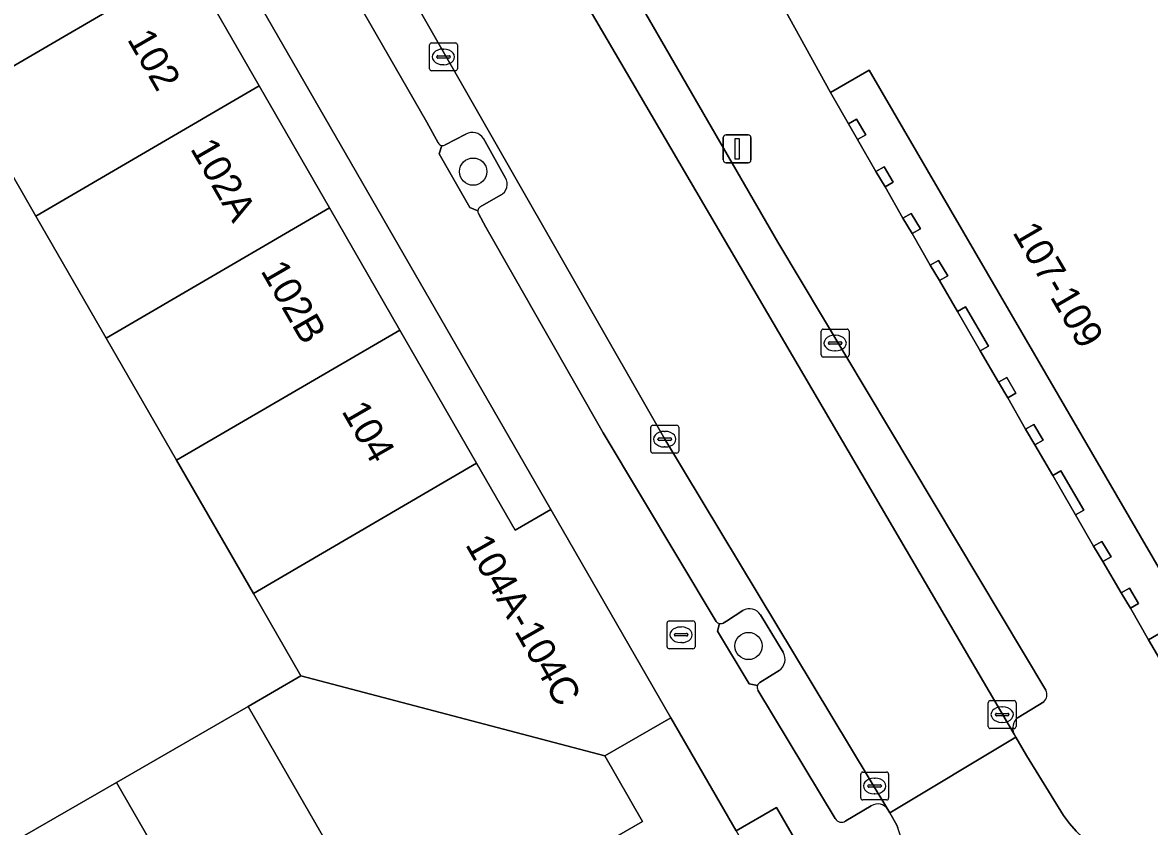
# Model space of a CAD drawing. Extents: x 160377 to 161131, y 383938 to 384853.
# Drawn here: x 160843.65 to 160884.05, y 384200.63 to 384229.46 of the extents above; entities that cross this region are included whole.
import ezdxf

# ---------------------------------------------------------------- set-up
doc = ezdxf.new("R2010")
doc.units = 0
for name, color, linetype in [('IMGEO_Boom', 7, 'Continuous'), ('IMGEO_Brandkraan', 7, 'Continuous'), ('IMGEO_Erf', 7, 'Continuous'), ('IMGEO_Groenvoorziening', 7, 'Continuous'), ('IMGEO_Kolk', 7, 'Continuous'), ('IMGEO_Lichtmast', 7, 'Continuous'), ('IMGEO_Pand', 7, 'Continuous'), ('IMGEO_Pand_nummerreeks', 7, 'Continuous'), ('IMGEO_Pand_overbouw', 7, 'Continuous'), ('IMGEO_Parkeervlak_open', 7, 'Continuous'), ('IMGEO_Rijbaan_lokaal_open', 7, 'Continuous'), ('IMGEO_Voetpad_open', 7, 'Continuous')]:
    doc.layers.add(name, color=color, linetype=linetype)

msp = doc.modelspace()

# ---------------------------------------------------------------- linework, layer by layer
at = {"layer": 'IMGEO_Boom'}
for centre in [(160859.806, 384224.111), (160869.679, 384207.104)]:
    msp.add_circle(centre, 0.489, dxfattribs=at)
at = {"layer": 'IMGEO_Brandkraan'}
for p, q in [((160866.76, 384207.079), (160866.76, 384207.931)), ((160866.835, 384208.005), (160867.687, 384208.005)), ((160867.761, 384207.931), (160867.761, 384207.079)), ((160867.019, 384207.499), (160867.019, 384207.511)), ((160867.457, 384207.462), (160867.059, 384207.462)), ((160867.062, 384207.548), (160867.46, 384207.548)), ((160867.248, 384207.785), (160867.273, 384207.785)), ((160867.503, 384207.511), (160867.503, 384207.499)), ((160867.687, 384207.005), (160866.835, 384207.005)), ((160867.271, 384207.225), (160867.246, 384207.225))]:
    msp.add_line(p, q, dxfattribs=at)
for points in [[(160866.76, 384207.079), (160866.76, 384207.931)], [(160866.835, 384208.005), (160867.687, 384208.005)], [(160867.761, 384207.931), (160867.761, 384207.079)], [(160867.687, 384207.005), (160866.835, 384207.005)]]:
    msp.add_lwpolyline(points, dxfattribs=at)
for centre, radius, start, end in [((160866.837, 384207.929), 0.0765, 91.552, 178.448), ((160866.837, 384207.929), 0.0765, 91.552, 178.448), ((160867.685, 384207.929), 0.0765, 1.552, 88.448), ((160867.685, 384207.929), 0.0765, 1.552, 88.448), ((160867.059, 384207.508), 0.0403, 85.8775, 175.7526), ((160867.056, 384207.498), 0.0366, 178.938, 274.7102), ((160867.46, 384207.505), 0.043, 264.8664, 352.4533), ((160867.464, 384207.51), 0.0386, 1.7309, 96.639), ((160866.837, 384207.081), 0.0765, 181.552, 268.448), ((160866.837, 384207.081), 0.0765, 181.552, 268.448), ((160867.685, 384207.081), 0.0765, 271.552, 358.448), ((160867.685, 384207.081), 0.0765, 271.552, 358.448)]:
    msp.add_arc(centre, radius, start, end, dxfattribs=at)
for centre, major_axis, ratio, start_param, end_param in [((160867.247, 384207.505), (-0.387, 0.002), 0.722429, 4.712389, 7.853982), ((160867.272, 384207.505), (-0.39, 0.002), 0.717154, 1.570796, 4.712389)]:
    msp.add_ellipse(centre, major_axis=major_axis, ratio=ratio, start_param=start_param, end_param=end_param, dxfattribs=at)
at = {"layer": 'IMGEO_Erf'}
msp.add_lwpolyline([(160849.607, 384234.542), (160848.323, 384233.803), (160849.611, 384231.569), (160852.135, 384227.19), (160854.659, 384222.812), (160857.183, 384218.433), (160859.933, 384213.661), (160861.318, 384211.259), (160862.594, 384211.994)], close=True, dxfattribs=at)
msp.add_lwpolyline([(160842.307, 384199.498), (160847.019, 384202.215), (160851.74, 384204.936), (160853.636, 384206.029), (160851.93, 384208.989), (160849.179, 384213.761), (160846.655, 384218.14), (160844.131, 384222.518), (160841.607, 384226.897)], dxfattribs=at)
at = {"layer": 'IMGEO_Groenvoorziening'}
for points in [[(160859.543, 384225.455), (160858.805, 384225.069)], [(160860.956, 384223.898), (160860.177, 384225.295)], [(160858.679, 384225.052), (160858.586, 384224.754), (160859.689, 384222.83), (160859.975, 384222.71)], [(160860.064, 384222.845), (160860.782, 384223.264)], [(160869.477, 384208.374), (160868.893, 384207.99), (160868.764, 384207.923)], [(160870.922, 384206.88), (160870.108, 384208.223)], [(160868.633, 384207.911), (160868.56, 384207.635), (160869.7, 384205.744), (160870.002, 384205.691)], [(160870.08, 384205.799), (160870.775, 384206.222)]]:
    msp.add_lwpolyline(points, dxfattribs=at)
msp.add_lwpolyline([(160871.75, 384197.765), (160872.494, 384198.187), (160870.686, 384201.311), (160869.239, 384200.482), (160869.431, 384200.136), (160852.79, 384190.699), (160852.282, 384188.122), (160853.97, 384188.086), (160854.804, 384188.485), (160871.554, 384198.085)], close=True, dxfattribs=at)
for centre, radius, start, end in [((160859.777, 384225.048), 0.47, 31.7394, 119.9331), ((160858.719, 384225.228), 0.181, 257.1215, 298.2465), ((160860.59, 384223.658), 0.438, 296.0023, 33.304), ((160860.141, 384222.697), 0.167, 117.5629, 175.6466), ((160869.712, 384207.963), 0.474, 33.3401, 119.744), ((160868.679, 384208.127), 0.221, 257.937, 292.5307), ((160870.488, 384206.631), 0.5, 304.991, 29.8223), ((160870.217, 384205.618), 0.227, 127.0893, 161.2354)]:
    msp.add_arc(centre, radius, start, end, dxfattribs=at)
at = {"layer": 'IMGEO_Kolk'}
for p, q in [((160858.242, 384227.8), (160858.242, 384228.652)), ((160858.317, 384228.726), (160859.169, 384228.726)), ((160858.73, 384228.506), (160858.755, 384228.506)), ((160859.243, 384228.652), (160859.243, 384227.8)), ((160858.501, 384228.22), (160858.501, 384228.232)), ((160858.939, 384228.183), (160858.541, 384228.183)), ((160858.544, 384228.269), (160858.942, 384228.269)), ((160858.985, 384228.232), (160858.985, 384228.22)), ((160859.169, 384227.726), (160858.317, 384227.726)), ((160858.753, 384227.946), (160858.728, 384227.946)), ((160872.282, 384217.538), (160872.282, 384218.39)), ((160872.357, 384218.464), (160873.209, 384218.464)), ((160873.283, 384218.39), (160873.283, 384217.538)), ((160872.541, 384217.958), (160872.541, 384217.97)), ((160872.979, 384217.921), (160872.581, 384217.921)), ((160872.584, 384218.007), (160872.982, 384218.007)), ((160872.77, 384218.244), (160872.795, 384218.244)), ((160873.025, 384217.97), (160873.025, 384217.958)), ((160872.793, 384217.684), (160872.768, 384217.684)), ((160873.209, 384217.464), (160872.357, 384217.464)), ((160866.173, 384214.093), (160866.173, 384214.945)), ((160866.248, 384215.019), (160867.1, 384215.019)), ((160866.661, 384214.799), (160866.686, 384214.799)), ((160867.174, 384214.945), (160867.174, 384214.093)), ((160866.432, 384214.513), (160866.432, 384214.525)), ((160866.87, 384214.476), (160866.472, 384214.476)), ((160866.475, 384214.562), (160866.873, 384214.562)), ((160866.916, 384214.525), (160866.916, 384214.513)), ((160867.1, 384214.019), (160866.248, 384214.019)), ((160866.684, 384214.239), (160866.659, 384214.239)), ((160878.269, 384204.219), (160878.269, 384205.071)), ((160878.344, 384205.145), (160879.196, 384205.145)), ((160879.27, 384205.071), (160879.27, 384204.219)), ((160878.528, 384204.639), (160878.528, 384204.651)), ((160878.966, 384204.602), (160878.568, 384204.602)), ((160878.571, 384204.688), (160878.969, 384204.688)), ((160878.757, 384204.925), (160878.782, 384204.925)), ((160879.012, 384204.651), (160879.012, 384204.639)), ((160878.78, 384204.365), (160878.755, 384204.365)), ((160879.196, 384204.145), (160878.344, 384204.145)), ((160873.774, 384202.583), (160874.626, 384202.583)), ((160873.699, 384201.657), (160873.699, 384202.509)), ((160874.187, 384202.363), (160874.212, 384202.363)), ((160874.7, 384202.509), (160874.7, 384201.657)), ((160873.958, 384202.077), (160873.958, 384202.089)), ((160874.396, 384202.04), (160873.998, 384202.04)), ((160874.001, 384202.126), (160874.399, 384202.126)), ((160874.21, 384201.803), (160874.185, 384201.803)), ((160874.442, 384202.089), (160874.442, 384202.077)), ((160874.626, 384201.583), (160873.774, 384201.583))]:
    msp.add_line(p, q, dxfattribs=at)
for points in [[(160858.242, 384227.8), (160858.242, 384228.652)], [(160858.317, 384228.726), (160859.169, 384228.726)], [(160859.243, 384228.652), (160859.243, 384227.8)], [(160859.169, 384227.726), (160858.317, 384227.726)], [(160872.282, 384217.538), (160872.282, 384218.39)], [(160872.357, 384218.464), (160873.209, 384218.464)], [(160873.283, 384218.39), (160873.283, 384217.538)], [(160873.209, 384217.464), (160872.357, 384217.464)], [(160866.173, 384214.093), (160866.173, 384214.945)], [(160866.248, 384215.019), (160867.1, 384215.019)], [(160867.174, 384214.945), (160867.174, 384214.093)], [(160867.1, 384214.019), (160866.248, 384214.019)], [(160878.269, 384204.219), (160878.269, 384205.071)], [(160878.344, 384205.145), (160879.196, 384205.145)], [(160879.27, 384205.071), (160879.27, 384204.219)], [(160879.196, 384204.145), (160878.344, 384204.145)], [(160873.774, 384202.583), (160874.626, 384202.583)], [(160873.699, 384201.657), (160873.699, 384202.509)], [(160874.7, 384202.509), (160874.7, 384201.657)], [(160874.626, 384201.583), (160873.774, 384201.583)]]:
    msp.add_lwpolyline(points, dxfattribs=at)
for centre, radius, start, end in [((160858.319, 384228.65), 0.0765, 91.552, 178.448), ((160858.319, 384228.65), 0.0765, 91.552, 178.448), ((160859.167, 384228.65), 0.0765, 1.552, 88.448), ((160859.167, 384228.65), 0.0765, 1.552, 88.448), ((160858.541, 384228.229), 0.0403, 85.8775, 175.7526), ((160858.538, 384228.219), 0.0366, 178.938, 274.7102), ((160858.942, 384228.226), 0.043, 264.8664, 352.4533), ((160858.946, 384228.231), 0.0386, 1.7309, 96.639), ((160858.319, 384227.802), 0.0765, 181.552, 268.448), ((160858.319, 384227.802), 0.0765, 181.552, 268.448), ((160859.167, 384227.802), 0.0765, 271.552, 358.448), ((160859.167, 384227.802), 0.0765, 271.552, 358.448), ((160872.359, 384218.388), 0.0765, 91.552, 178.448), ((160872.359, 384218.388), 0.0765, 91.552, 178.448), ((160873.207, 384218.388), 0.0765, 1.552, 88.448), ((160873.207, 384218.388), 0.0765, 1.552, 88.448), ((160872.581, 384217.967), 0.0403, 85.8775, 175.7526), ((160872.578, 384217.957), 0.0366, 178.938, 274.7102), ((160872.982, 384217.964), 0.043, 264.8664, 352.4533), ((160872.986, 384217.969), 0.0386, 1.7309, 96.639), ((160872.359, 384217.54), 0.0765, 181.552, 268.448), ((160872.359, 384217.54), 0.0765, 181.552, 268.448), ((160873.207, 384217.54), 0.0765, 271.552, 358.448), ((160873.207, 384217.54), 0.0765, 271.552, 358.448), ((160866.25, 384214.943), 0.0765, 91.552, 178.448), ((160866.25, 384214.943), 0.0765, 91.552, 178.448), ((160867.098, 384214.943), 0.0765, 1.552, 88.448), ((160867.098, 384214.943), 0.0765, 1.552, 88.448), ((160866.472, 384214.522), 0.0403, 85.8775, 175.7526), ((160866.469, 384214.512), 0.0366, 178.938, 274.7102), ((160866.873, 384214.519), 0.043, 264.8664, 352.4533), ((160866.877, 384214.524), 0.0386, 1.7309, 96.639), ((160866.25, 384214.095), 0.0765, 181.552, 268.448), ((160866.25, 384214.095), 0.0765, 181.552, 268.448), ((160867.098, 384214.095), 0.0765, 271.552, 358.448), ((160867.098, 384214.095), 0.0765, 271.552, 358.448), ((160878.346, 384205.069), 0.0765, 91.552, 178.448), ((160878.346, 384205.069), 0.0765, 91.552, 178.448), ((160879.194, 384205.069), 0.0765, 1.552, 88.448), ((160879.194, 384205.069), 0.0765, 1.552, 88.448), ((160878.568, 384204.648), 0.0403, 85.8775, 175.7526), ((160878.565, 384204.638), 0.0366, 178.938, 274.7102), ((160878.969, 384204.645), 0.043, 264.8664, 352.4533), ((160878.973, 384204.65), 0.0386, 1.7309, 96.639), ((160878.346, 384204.221), 0.0765, 181.552, 268.448), ((160878.346, 384204.221), 0.0765, 181.552, 268.448), ((160879.194, 384204.221), 0.0765, 271.552, 358.448), ((160879.194, 384204.221), 0.0765, 271.552, 358.448), ((160873.776, 384202.507), 0.0765, 91.552, 178.448), ((160873.776, 384202.507), 0.0765, 91.552, 178.448), ((160874.624, 384202.507), 0.0765, 1.552, 88.448), ((160874.624, 384202.507), 0.0765, 1.552, 88.448), ((160873.998, 384202.086), 0.0403, 85.8775, 175.7526), ((160873.995, 384202.076), 0.0366, 178.938, 274.7102), ((160874.399, 384202.083), 0.043, 264.8664, 352.4533), ((160874.403, 384202.088), 0.0386, 1.7309, 96.639), ((160873.776, 384201.659), 0.0765, 181.552, 268.448), ((160873.776, 384201.659), 0.0765, 181.552, 268.448), ((160874.624, 384201.659), 0.0765, 271.552, 358.448), ((160874.624, 384201.659), 0.0765, 271.552, 358.448)]:
    msp.add_arc(centre, radius, start, end, dxfattribs=at)
for centre, major_axis, ratio, start_param, end_param in [((160858.729, 384228.226), (-0.387, 0.002), 0.722429, 4.712389, 7.853982), ((160858.754, 384228.226), (-0.39, 0.002), 0.717154, 1.570796, 4.712389), ((160872.769, 384217.964), (-0.387, 0.002), 0.722429, 4.712389, 7.853982), ((160872.794, 384217.964), (-0.39, 0.002), 0.717154, 1.570796, 4.712389), ((160866.66, 384214.519), (-0.387, 0.002), 0.722429, 4.712389, 7.853982), ((160866.685, 384214.519), (-0.39, 0.002), 0.717154, 1.570796, 4.712389), ((160878.756, 384204.645), (-0.387, 0.002), 0.722429, 4.712389, 7.853982), ((160878.781, 384204.645), (-0.39, 0.002), 0.717154, 1.570796, 4.712389), ((160874.186, 384202.083), (-0.387, 0.002), 0.722429, 4.712389, 7.853982), ((160874.211, 384202.083), (-0.39, 0.002), 0.717154, 1.570796, 4.712389)]:
    msp.add_ellipse(centre, major_axis=major_axis, ratio=ratio, start_param=start_param, end_param=end_param, dxfattribs=at)
at = {"layer": 'IMGEO_Lichtmast'}
for p, q in [((160868.774, 384224.53), (160868.774, 384225.33)), ((160868.774, 384225.33), (160868.774, 384224.53)), ((160868.874, 384225.43), (160869.664, 384225.43)), ((160869.664, 384225.43), (160868.874, 384225.43)), ((160869.764, 384225.33), (160869.764, 384224.53)), ((160869.764, 384224.53), (160869.764, 384225.33)), ((160869.664, 384224.43), (160868.874, 384224.43)), ((160868.874, 384224.43), (160869.664, 384224.43))]:
    msp.add_line(p, q, dxfattribs=at)
msp.add_lwpolyline([(160869.194, 384225.305), (160869.344, 384225.305), (160869.344, 384224.555), (160869.194, 384224.555), (160869.194, 384225.305)], dxfattribs=at)
for centre, start, end in [((160868.874, 384225.33), 90, 180), ((160868.874, 384225.33), 90, 180), ((160869.664, 384225.33), 0, 90), ((160869.664, 384225.33), 360, 90), ((160868.874, 384224.53), 180, 270), ((160868.874, 384224.53), 180, 270), ((160869.664, 384224.53), 270, 0), ((160869.664, 384224.53), 270, 0)]:
    msp.add_arc(centre, 0.1, start, end, dxfattribs=at)
at = {"layer": 'IMGEO_Pand'}
for points in [[(160899.008, 384223.96), (160891.632, 384239.808), (160882.946, 384236.033), (160878.215, 384233.977), (160870.628, 384230.556), (160872.611, 384226.95), (160874.008, 384227.747), (160885.41, 384208.137), (160884.021, 384207.323), (160885.643, 384204.556), (160903.567, 384214.961)], [(160849.611, 384231.569), (160848.323, 384233.803), (160849.607, 384234.542), (160848.395, 384236.644), (160839.083, 384231.275), (160841.607, 384226.897)], [(160852.135, 384227.19), (160849.611, 384231.569), (160841.607, 384226.897), (160844.131, 384222.518)], [(160852.135, 384227.19), (160844.131, 384222.518), (160846.655, 384218.14), (160854.659, 384222.812)], [(160873.554, 384225.99), (160873.258, 384225.823), (160873.588, 384225.269), (160873.884, 384225.436)], [(160874.537, 384224.289), (160874.241, 384224.122), (160874.571, 384223.567), (160874.867, 384223.734)], [(160846.655, 384218.14), (160849.179, 384213.761), (160857.183, 384218.433), (160854.659, 384222.812)], [(160875.508, 384222.611), (160875.212, 384222.444), (160875.542, 384221.89), (160875.838, 384222.057)], [(160876.488, 384220.927), (160876.192, 384220.76), (160876.522, 384220.206), (160876.818, 384220.373)], [(160877.461, 384219.264), (160877.165, 384219.097), (160877.987, 384217.683), (160878.283, 384217.85)], [(160857.183, 384218.433), (160849.179, 384213.761), (160851.93, 384208.989), (160859.933, 384213.661)], [(160878.935, 384216.725), (160878.638, 384216.558), (160878.968, 384216.004), (160879.265, 384216.171)], [(160879.906, 384215.042), (160879.61, 384214.875), (160879.94, 384214.321), (160880.236, 384214.488)], [(160853.636, 384206.029), (160864.532, 384203.16), (160866.899, 384204.525), (160862.594, 384211.994), (160861.318, 384211.259), (160859.933, 384213.661), (160851.93, 384208.989)], [(160880.877, 384213.385), (160880.581, 384213.218), (160881.403, 384211.804), (160881.699, 384211.971)], [(160882.345, 384210.854), (160882.049, 384210.687), (160882.379, 384210.132), (160882.675, 384210.3)], [(160883.331, 384209.176), (160883.034, 384209.009), (160883.364, 384208.455), (160883.66, 384208.622)], [(160865.883, 384200.816), (160864.532, 384203.16), (160853.636, 384206.029), (160851.74, 384204.936), (160856.343, 384196.952), (160857.687, 384197.727), (160858.395, 384196.499)], [(160851.74, 384204.936), (160847.019, 384202.215), (160851.622, 384194.231), (160856.343, 384196.952)], [(160847.019, 384202.215), (160842.307, 384199.498), (160846.91, 384191.514), (160851.622, 384194.231)]]:
    msp.add_lwpolyline(points, close=True, dxfattribs=at)
at = {"layer": 'IMGEO_Pand_overbouw'}
msp.add_lwpolyline([(160874.008, 384227.747), (160872.611, 384226.95), (160873.258, 384225.823), (160873.588, 384225.269), (160874.241, 384224.122), (160874.571, 384223.567), (160875.212, 384222.444), (160875.542, 384221.89), (160876.192, 384220.76), (160876.522, 384220.206), (160877.165, 384219.097), (160877.987, 384217.683), (160878.638, 384216.558), (160878.968, 384216.004), (160879.61, 384214.875), (160879.94, 384214.321), (160880.581, 384213.218), (160881.403, 384211.804), (160882.049, 384210.687), (160882.379, 384210.132), (160883.034, 384209.009), (160883.364, 384208.455), (160884.021, 384207.323), (160885.41, 384208.137)], close=True, dxfattribs=at)
at = {"layer": 'IMGEO_Parkeervlak_open'}
for points in [[(160855.862, 384243.943), (160858.945, 384238.524), (160879.197, 384203.944)], [(160880.332, 384205.516), (160870.733, 384221.584), (160860.47, 384239.358), (160858.111, 384243.568)], [(160874.677, 384201.242), (160866.674, 384214.519), (160851.399, 384241.272)], [(160850.155, 384239.783), (160858.141, 384225.883), (160858.553, 384225.147)], [(160858.805, 384225.069), (160859.543, 384225.455)], [(160860.177, 384225.295), (160860.956, 384223.898)], [(160860.782, 384223.264), (160860.064, 384222.845)], [(160859.998, 384222.609), (160860.267, 384222.122), (160864.469, 384214.751), (160868.515, 384207.985)], [(160868.764, 384207.923), (160868.893, 384207.99), (160869.477, 384208.374)], [(160870.108, 384208.223), (160870.922, 384206.88)], [(160870.775, 384206.222), (160870.08, 384205.799)], [(160870.015, 384205.523), (160872.784, 384200.921)], [(160879.34, 384204.541), (160880.258, 384205.107)], [(160873.16, 384200.829), (160874.075, 384201.376)]]:
    msp.add_lwpolyline(points, dxfattribs=at)
for centre, radius, start, end in [((160859.777, 384225.048), 0.47, 31.7394, 119.9331), ((160858.722, 384225.241), 0.194, 208.9446, 257.0251), ((160858.719, 384225.228), 0.181, 257.1215, 298.2465), ((160860.59, 384223.658), 0.438, 296.0023, 33.304), ((160860.141, 384222.697), 0.167, 117.5629, 175.6466), ((160860.154, 384222.698), 0.179, 176.0334, 209.6241), ((160869.712, 384207.963), 0.474, 33.3401, 119.744), ((160868.681, 384208.119), 0.214, 218.8983, 256.9165), ((160868.679, 384208.127), 0.221, 257.937, 292.5307), ((160870.488, 384206.631), 0.5, 304.991, 29.8223), ((160870.217, 384205.618), 0.227, 127.0893, 161.2354), ((160870.214, 384205.623), 0.223, 162.2264, 206.6231), ((160880.048, 384205.356), 0.326, 310.1372, 29.3517), ((160879.63, 384204.156), 0.482, 126.9936, 206.0658), ((160874.305, 384200.989), 0.45, 34.2261, 120.676), ((160873.013, 384201.044), 0.26, 208.2596, 304.2423)]:
    msp.add_arc(centre, radius, start, end, dxfattribs=at)
at = {"layer": 'IMGEO_Rijbaan_lokaal_open'}
msp.add_lwpolyline([(160858.945, 384238.524), (160855.862, 384243.943), (160855.86, 384243.947), (160855.106, 384245.288), (160850.582, 384242.692), (160851.399, 384241.272), (160866.674, 384214.519), (160874.677, 384201.242), (160874.745, 384201.123), (160879.26, 384203.835), (160879.197, 384203.944)], close=True, dxfattribs=at)
msp.add_lwpolyline([(160881.42, 384200.462), (160881.179, 384200.735), (160880.963, 384201.029), (160879.642, 384203.175), (160879.26, 384203.835), (160874.745, 384201.123), (160874.997, 384200.678), (160875.033, 384200.582)], dxfattribs=at)
at = {"layer": 'IMGEO_Voetpad_open'}
for points in [[(160857.716, 384244.216), (160858.09, 384243.602), (160858.111, 384243.568), (160860.47, 384239.358), (160870.733, 384221.584), (160880.332, 384205.516)], [(160858.553, 384225.147), (160858.141, 384225.883), (160850.155, 384239.783)], [(160849.607, 384234.542), (160862.594, 384211.994), (160866.899, 384204.525), (160869.239, 384200.482), (160870.686, 384201.311), (160872.494, 384198.187), (160873.818, 384196.35), (160874.073, 384196.569), (160874.307, 384196.81), (160874.519, 384197.071), (160874.707, 384197.349), (160874.869, 384197.644), (160875.004, 384197.951), (160875.111, 384198.27), (160875.189, 384198.596), (160875.237, 384198.929), (160875.256, 384199.264), (160875.245, 384199.6), (160875.204, 384199.933), (160875.133, 384200.262), (160875.033, 384200.582), (160874.997, 384200.678), (160874.745, 384201.123), (160874.677, 384201.242)], [(160885.643, 384204.556), (160884.021, 384207.323), (160883.364, 384208.455), (160883.034, 384209.009), (160882.379, 384210.132), (160882.049, 384210.687), (160881.403, 384211.804), (160880.581, 384213.218), (160879.94, 384214.321), (160879.61, 384214.875), (160878.968, 384216.004), (160878.638, 384216.558), (160877.987, 384217.683), (160877.165, 384219.097), (160876.522, 384220.206), (160876.192, 384220.76), (160875.542, 384221.89), (160875.212, 384222.444), (160874.571, 384223.567), (160874.241, 384224.122), (160873.588, 384225.269), (160873.258, 384225.823), (160872.611, 384226.95), (160870.628, 384230.556)], [(160859.975, 384222.71), (160859.689, 384222.83), (160858.586, 384224.754), (160858.679, 384225.052)], [(160864.469, 384214.751), (160860.267, 384222.122), (160859.998, 384222.609)], [(160868.515, 384207.985), (160864.469, 384214.751)], [(160870.002, 384205.691), (160869.7, 384205.744), (160868.56, 384207.635), (160868.633, 384207.911)], [(160872.784, 384200.921), (160870.015, 384205.523)], [(160880.258, 384205.107), (160879.34, 384204.541)], [(160869.239, 384200.482), (160866.899, 384204.525), (160864.532, 384203.16), (160865.883, 384200.816), (160858.395, 384196.499)], [(160879.197, 384203.944), (160879.26, 384203.835), (160879.642, 384203.175), (160880.963, 384201.029), (160881.179, 384200.735), (160881.42, 384200.462), (160881.685, 384200.211), (160881.971, 384199.985), (160882.276, 384199.785), (160882.598, 384199.614), (160882.933, 384199.472), (160883.28, 384199.36), (160883.636, 384199.28), (160883.998, 384199.232), (160884.362, 384199.216)], [(160874.075, 384201.376), (160873.16, 384200.829)]]:
    msp.add_lwpolyline(points, dxfattribs=at)
msp.add_lwpolyline([(160873.258, 384225.823), (160873.554, 384225.99), (160873.884, 384225.436), (160873.588, 384225.269), (160874.241, 384224.122), (160874.537, 384224.289), (160874.867, 384223.734), (160874.571, 384223.567), (160875.212, 384222.444), (160875.508, 384222.611), (160875.838, 384222.057), (160875.542, 384221.89), (160876.192, 384220.76), (160876.488, 384220.927), (160876.818, 384220.373), (160876.522, 384220.206), (160877.165, 384219.097), (160877.461, 384219.264), (160878.283, 384217.85), (160877.987, 384217.683), (160878.638, 384216.558), (160878.935, 384216.725), (160879.265, 384216.171), (160878.968, 384216.004), (160879.61, 384214.875), (160879.906, 384215.042), (160880.236, 384214.488), (160879.94, 384214.321), (160880.581, 384213.218), (160880.877, 384213.385), (160881.699, 384211.971), (160881.403, 384211.804), (160882.049, 384210.687), (160882.345, 384210.854), (160882.675, 384210.3), (160882.379, 384210.132), (160883.034, 384209.009), (160883.331, 384209.176), (160883.66, 384208.622), (160883.364, 384208.455), (160884.021, 384207.323), (160885.41, 384208.137), (160874.008, 384227.747), (160872.611, 384226.95)], close=True, dxfattribs=at)
for centre, radius, start, end in [((160858.722, 384225.241), 0.194, 208.9446, 257.0251), ((160860.154, 384222.698), 0.179, 176.0334, 209.6241), ((160868.681, 384208.119), 0.214, 218.8983, 256.9165), ((160870.214, 384205.623), 0.223, 162.2264, 206.6231), ((160880.048, 384205.356), 0.326, 310.1372, 29.3517), ((160879.63, 384204.156), 0.482, 126.9936, 206.0658), ((160874.305, 384200.989), 0.45, 34.2261, 120.676), ((160873.013, 384201.044), 0.26, 208.2596, 304.2423)]:
    msp.add_arc(centre, radius, start, end, dxfattribs=at)

# ---------------------------------------------------------------- texts
at = {"layer": 'IMGEO_Pand_nummerreeks'}
for s, rotation, p in [('102', 299.9586, (160847.387, 384228.858)), ('102A', 299.9643, (160849.648, 384224.937)), ('107-109', 300.1775, (160879.121, 384221.937)), ('102B', 299.9586, (160852.171, 384220.558)), ('104', 299.9539, (160855.073, 384215.524)), ('104A-104C', 299.6148, (160859.508, 384210.741))]:
    msp.add_text(s, height=1, rotation=rotation, dxfattribs=at).set_placement(p)

doc.saveas('drawing.dxf')
